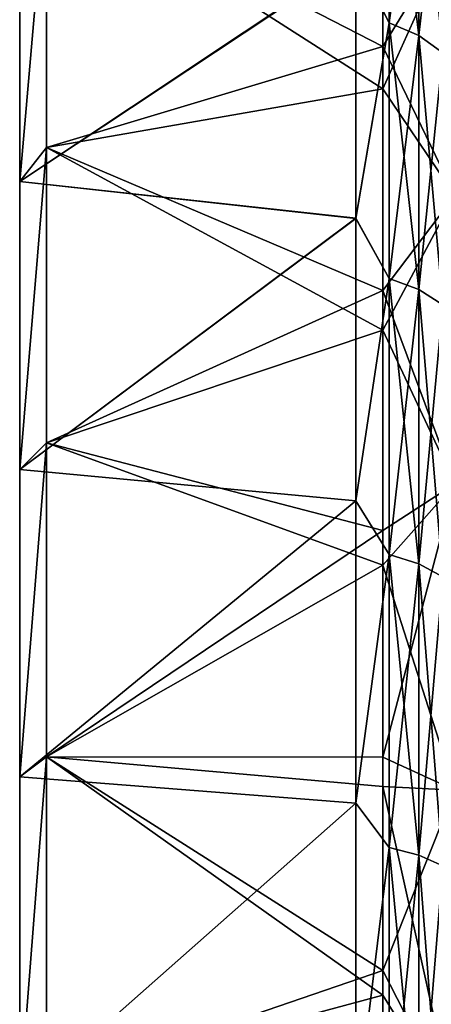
# Model space of a CAD drawing. Header units: metres. Extents: x -62 to 300, y -109 to 109.
# Tile 438 of 656: x -61.74 to -57.76, y 87.13 to 96.64. Entities that reach past the tile are written whole.
import ezdxf

# ---------------------------------------------------------------- set-up
doc = ezdxf.new("R2010")
doc.units = ezdxf.units.M
doc.layers.add('solid_500635', color=7, linetype='CONTINUOUS')

msp = doc.modelspace()

# ---------------------------------------------------------------- linework, layer by layer
at = {"layer": 'solid_500635'}
for points in [[(-58.16885, 98.853256, 13.13734), (-58.16885, 96.607048, 15.383554), (-58.491894, 97.227379, 14.949457)], [(-58.16885, 96.607048, -29.722963), (-58.16885, 98.853256, -27.476751), (-58.491894, 97.238014, -29.278799)], [(-57.882275, 96.484985, 15.247994), (-58.16885, 96.607048, 15.383554), (-58.16885, 98.853256, 13.13734)], [(-57.882275, 98.717697, 13.015283), (-57.882275, 96.484985, 15.247994), (-58.16885, 98.853256, 13.13734)], [(-57.882275, 98.717697, -27.354694), (-58.16885, 98.853256, -27.476751), (-58.16885, 96.607048, -29.722963)], [(-61.478928, 98.046745, 16.982502), (-58.231422, 96.376045, 17.65588), (-58.231422, 98.71785, 15.563475)], [(-57.535633, 97.516922, 16.394077), (-58.231422, 98.71785, 15.563475), (-58.231422, 96.376045, 17.65588)], [(-57.882275, 96.484985, -29.587406), (-57.882275, 98.717697, -27.354694), (-58.16885, 96.607048, -29.722963)], [(-57.652737, 96.317421, 15.061891), (-57.882275, 96.484985, 15.247994), (-57.882275, 98.717697, 13.015283)], [(-57.652737, 98.531593, 12.847713), (-57.652737, 96.317421, 15.061891), (-57.882275, 98.717697, 13.015283)], [(-57.652737, 98.531593, -27.187124), (-57.882275, 98.717697, -27.354694), (-57.882275, 96.484985, -29.587406)], [(-57.652737, 96.317421, -29.401302), (-57.652737, 98.531593, -27.187124), (-57.882275, 96.484985, -29.587406)], [(-61.478928, 98.046745, -31.321913), (-58.231422, 98.298607, -30.308825), (-58.231422, 95.967667, -32.320057)], [(-57.535633, 97.516922, -30.733488), (-58.231422, 95.967667, -32.320057), (-58.231422, 98.298607, -30.308825)], [(-61.739399, 95.074188, 17.527321), (-61.478928, 95.403023, 19.123346), (-61.478928, 98.046745, 16.982502)], [(-61.739399, 95.074188, 17.527321), (-61.478928, 98.046745, 16.982502), (-61.739399, 97.634354, 15.352699)], [(-61.739399, 95.074188, -31.866732), (-61.478928, 98.046745, -31.321913), (-61.478928, 95.403023, -33.462757)], [(-61.739399, 97.634354, -29.69211), (-61.478928, 98.046745, -31.321913), (-61.739399, 95.074188, -31.866732)], [(-61.478928, 95.403023, -33.462757), (-61.478928, 98.046745, -31.321913), (-58.231422, 95.967667, -32.320057)], [(-61.478928, 98.046745, 16.982502), (-61.478928, 95.403023, 19.123346), (-58.231422, 96.376045, 17.65588)], [(-61.739399, 95.074188, 17.527321), (-61.739399, 97.634354, 15.352699), (-58.491894, 97.227379, 14.949457)], [(-61.739399, 97.634354, -29.69211), (-61.739399, 95.074188, -31.866732), (-58.491894, 97.238014, -29.278799)], [(-57.535633, 94.937607, -32.822174), (-58.231422, 95.967667, -32.320057), (-57.535633, 97.516922, -30.733488)], [(-57.535633, 97.516922, 16.394077), (-58.231422, 96.376045, 17.65588), (-57.535633, 94.937607, 18.482763)], [(-61.739399, 95.074188, -31.866732), (-58.491894, 94.720833, -31.416056), (-58.491894, 97.238014, -29.278799)], [(-61.739399, 95.074188, 17.527321), (-58.491894, 97.227379, 14.949457), (-58.491894, 94.717178, 17.079424)], [(-58.16885, 96.607048, -29.722963), (-58.491894, 97.238014, -29.278799), (-58.491894, 94.720833, -31.416056)], [(-58.16885, 96.607048, 15.383554), (-58.491894, 94.717178, 17.079424), (-58.491894, 97.227379, 14.949457)], [(-58.16885, 96.607048, 15.383554), (-58.16885, 94.138344, 17.382668), (-58.491894, 94.717178, 17.079424)], [(-58.16885, 94.138344, -31.722078), (-58.16885, 96.607048, -29.722963), (-58.491894, 94.720833, -31.416056)], [(-57.882275, 94.031128, 17.235094), (-58.16885, 94.138344, 17.382668), (-58.16885, 96.607048, 15.383554)], [(-57.882275, 96.484985, 15.247994), (-57.882275, 94.031128, 17.235094), (-58.16885, 96.607048, 15.383554)], [(-57.882275, 96.484985, -29.587406), (-58.16885, 96.607048, -29.722963), (-58.16885, 94.138344, -31.722078)], [(-57.882275, 94.031128, -31.574505), (-57.882275, 96.484985, -29.587406), (-58.16885, 94.138344, -31.722078)], [(-57.652737, 93.883926, 17.032494), (-57.882275, 94.031128, 17.235094), (-57.882275, 96.484985, 15.247994)], [(-57.652737, 96.317421, 15.061891), (-57.652737, 93.883926, 17.032494), (-57.882275, 96.484985, 15.247994)], [(-57.652737, 96.317421, -29.401302), (-57.882275, 96.484985, -29.587406), (-57.882275, 94.031128, -31.574505)], [(-61.478928, 95.403023, 19.123346), (-58.231422, 94.020508, 19.38855), (-58.231422, 96.376045, 17.65588)], [(-57.535633, 94.937607, 18.482763), (-58.231422, 96.376045, 17.65588), (-58.231422, 94.020508, 19.38855)], [(-57.652737, 93.883926, -31.371904), (-57.652737, 96.317421, -29.401302), (-57.882275, 94.031128, -31.574505)], [(-61.478928, 95.403023, -33.462757), (-58.231422, 95.967667, -32.320057), (-58.231422, 93.637589, -33.979507)], [(-57.535633, 94.937607, -32.822174), (-58.231422, 93.637589, -33.979507), (-58.231422, 95.967667, -32.320057)], [(-61.739399, 92.293915, 19.412394), (-61.478928, 92.550003, 20.97612), (-61.478928, 95.403023, 19.123346)], [(-61.739399, 92.293915, 19.412394), (-61.478928, 95.403023, 19.123346), (-61.739399, 95.074188, 17.527321)], [(-61.739399, 92.293915, -33.751804), (-61.478928, 95.403023, -33.462757), (-61.478928, 92.550003, -35.315533)], [(-61.739399, 95.074188, -31.866732), (-61.478928, 95.403023, -33.462757), (-61.739399, 92.293915, -33.751804)], [(-61.478928, 92.550003, -35.315533), (-61.478928, 95.403023, -33.462757), (-58.231422, 93.637589, -33.979507)], [(-61.478928, 95.403023, 19.123346), (-61.478928, 92.550003, 20.97612), (-58.231422, 94.020508, 19.38855)], [(-61.739399, 92.293915, 19.412394), (-61.739399, 95.074188, 17.527321), (-58.491894, 94.717178, 17.079424)], [(-61.739399, 95.074188, -31.866732), (-61.739399, 92.293915, -33.751804), (-58.491894, 94.720833, -31.416056)], [(-57.535633, 92.154099, -34.62981), (-58.231422, 93.637589, -33.979507), (-57.535633, 94.937607, -32.822174)], [(-57.535633, 94.937607, 18.482763), (-58.231422, 94.020508, 19.38855), (-57.535633, 92.154099, 20.290398)], [(-61.739399, 92.293915, -33.751804), (-58.491894, 91.991142, -33.265694), (-58.491894, 94.720833, -31.416056)], [(-61.739399, 92.293915, 19.412394), (-58.491894, 94.717178, 17.079424), (-58.491894, 91.992233, 18.925629)], [(-58.16885, 94.138344, -31.722078), (-58.491894, 94.720833, -31.416056), (-58.491894, 91.991142, -33.265694)], [(-58.16885, 94.138344, 17.382668), (-58.491894, 91.992233, 18.925629), (-58.491894, 94.717178, 17.079424)], [(-58.16885, 94.138344, 17.382668), (-58.16885, 91.474205, 19.112782), (-58.491894, 91.992233, 18.925629)], [(-58.16885, 91.474205, -33.452194), (-58.16885, 94.138344, -31.722078), (-58.491894, 91.991142, -33.265694)], [(-57.882275, 91.382996, 18.954809), (-58.16885, 91.474205, 19.112782), (-58.16885, 94.138344, 17.382668)], [(-57.882275, 94.031128, 17.235094), (-57.882275, 91.382996, 18.954809), (-58.16885, 94.138344, 17.382668)], [(-57.882275, 94.031128, -31.574505), (-58.16885, 94.138344, -31.722078), (-58.16885, 91.474205, -33.452194)], [(-61.478928, 92.550003, 20.97612), (-58.231422, 91.703812, 20.79599), (-58.231422, 94.020508, 19.38855)], [(-57.535633, 92.154099, 20.290398), (-58.231422, 94.020508, 19.38855), (-58.231422, 91.703812, 20.79599)], [(-57.882275, 91.382996, -33.29422), (-57.882275, 94.031128, -31.574505), (-58.16885, 91.474205, -33.452194)], [(-57.652737, 91.257782, 18.737932), (-57.882275, 91.382996, 18.954809), (-57.882275, 94.031128, 17.235094)], [(-57.652737, 93.883926, 17.032494), (-57.652737, 91.257782, 18.737932), (-57.882275, 94.031128, 17.235094)], [(-57.652737, 93.883926, -31.371904), (-57.882275, 94.031128, -31.574505), (-57.882275, 91.382996, -33.29422)], [(-57.652737, 91.257782, -33.077343), (-57.652737, 93.883926, -31.371904), (-57.882275, 91.382996, -33.29422)], [(-61.478928, 92.550003, -35.315533), (-58.231422, 93.637589, -33.979507), (-58.231422, 91.37014, -35.316608)], [(-57.535633, 92.154099, -34.62981), (-58.231422, 91.37014, -35.316608), (-58.231422, 93.637589, -33.979507)], [(-61.739399, 89.326134, 20.985815), (-61.478928, 89.518944, 22.520521), (-61.478928, 92.550003, 20.97612)], [(-61.739399, 89.326134, 20.985815), (-61.478928, 92.550003, 20.97612), (-61.739399, 92.293915, 19.412394)], [(-61.739399, 89.326134, -35.325226), (-61.478928, 92.550003, -35.315533), (-61.478928, 89.518944, -36.859932)], [(-61.739399, 92.293915, -33.751804), (-61.478928, 92.550003, -35.315533), (-61.739399, 89.326134, -35.325226)], [(-61.478928, 89.518944, -36.859932), (-61.478928, 92.550003, -35.315533), (-58.231422, 91.37014, -35.316608)], [(-61.478928, 92.550003, 20.97612), (-61.478928, 89.518944, 22.520521), (-58.231422, 91.703812, 20.79599)], [(-61.739399, 89.326134, 20.985815), (-61.739399, 92.293915, 19.412394), (-58.491894, 91.992233, 18.925629)], [(-61.739399, 92.293915, -33.751804), (-61.739399, 89.326134, -35.325226), (-58.491894, 91.991142, -33.265694)], [(-57.535633, 89.196884, -36.136585), (-58.231422, 91.37014, -35.316608), (-57.535633, 92.154099, -34.62981)], [(-57.535633, 92.154099, 20.290398), (-58.231422, 91.703812, 20.79599), (-58.231422, 89.515518, 21.894146)], [(-57.535633, 92.154099, 20.290398), (-58.231422, 89.515518, 21.894146), (-57.535633, 89.196884, 21.797173)], [(-61.739399, 89.326134, 20.985815), (-58.491894, 91.992233, 18.925629), (-58.491894, 89.073296, 20.471849)], [(-61.739399, 89.326134, -35.325226), (-58.491894, 89.072754, -34.811508), (-58.491894, 91.991142, -33.265694)], [(-58.16885, 91.474205, 19.112782), (-58.491894, 89.073296, 20.471849), (-58.491894, 91.992233, 18.925629)], [(-58.16885, 91.474205, -33.452194), (-58.491894, 91.991142, -33.265694), (-58.491894, 89.072754, -34.811508)], [(-61.478928, 89.518944, 22.520521), (-58.231422, 89.515518, 21.894146), (-58.231422, 91.703812, 20.79599)], [(-58.16885, 91.474205, 19.112782), (-58.16885, 88.643806, 20.554939), (-58.491894, 89.073296, 20.471849)], [(-58.16885, 88.643806, -34.894352), (-58.16885, 91.474205, -33.452194), (-58.491894, 89.072754, -34.811508)], [(-57.882275, 88.569611, 20.388298), (-58.16885, 88.643806, 20.554939), (-58.16885, 91.474205, 19.112782)], [(-57.882275, 91.382996, 18.954809), (-57.882275, 88.569611, 20.388298), (-58.16885, 91.474205, 19.112782)], [(-57.882275, 91.382996, -33.29422), (-58.16885, 91.474205, -33.452194), (-58.16885, 88.643806, -34.894352)], [(-61.478928, 89.518944, -36.859932), (-58.231422, 91.37014, -35.316608), (-58.231422, 89.231598, -36.360992)], [(-57.535633, 89.196884, -36.136585), (-58.231422, 89.231598, -36.360992), (-58.231422, 91.37014, -35.316608)], [(-57.882275, 88.569611, -34.727711), (-57.882275, 91.382996, -33.29422), (-58.16885, 88.643806, -34.894352)], [(-57.652737, 88.467758, 20.159521), (-57.882275, 88.569611, 20.388298), (-57.882275, 91.382996, 18.954809)], [(-57.652737, 91.257782, 18.737932), (-57.652737, 88.467758, 20.159521), (-57.882275, 91.382996, 18.954809)], [(-57.652737, 91.257782, -33.077343), (-57.882275, 91.382996, -33.29422), (-57.882275, 88.569611, -34.727711)], [(-57.652737, 88.467758, -34.498932), (-57.652737, 91.257782, -33.077343), (-57.882275, 88.569611, -34.727711)], [(-61.739399, 86.205627, 22.229137), (-61.478928, 86.343056, 23.739632), (-61.478928, 89.518944, 22.520521)], [(-61.739399, 86.205627, 22.229137), (-61.478928, 89.518944, 22.520521), (-61.739399, 89.326134, 20.985815)], [(-61.739399, 86.205627, -36.56855), (-61.478928, 89.518944, -36.859932), (-61.478928, 86.343056, -38.079041)], [(-61.739399, 89.326134, -35.325226), (-61.478928, 89.518944, -36.859932), (-61.739399, 86.205627, -36.56855)], [(-61.478928, 89.518944, -36.859932), (-58.231422, 89.231598, -36.360992), (-58.231422, 87.218773, -37.172001)], [(-61.478928, 86.343056, -38.079041), (-61.478928, 89.518944, -36.859932), (-58.231422, 87.218773, -37.172001)], [(-61.478928, 89.518944, 22.520521), (-58.231422, 87.456703, 22.744928), (-58.231422, 89.515518, 21.894146)], [(-61.478928, 89.518944, 22.520521), (-61.478928, 86.343056, 23.739632), (-58.231422, 87.456703, 22.744928)], [(-57.535633, 89.196884, 21.797173), (-58.231422, 89.515518, 21.894146), (-58.231422, 87.456703, 22.744928)], [(-61.739399, 86.205627, 22.229137), (-61.739399, 89.326134, 20.985815), (-58.491894, 89.073296, 20.471849)], [(-61.739399, 89.326134, -35.325226), (-61.739399, 86.205627, -36.56855), (-58.491894, 89.072754, -34.811508)], [(-57.535633, 86.098373, -37.325993), (-58.231422, 87.218773, -37.172001), (-58.231422, 89.231598, -36.360992)], [(-57.535633, 86.098373, -37.325993), (-58.231422, 89.231598, -36.360992), (-57.535633, 89.196884, -36.136585)], [(-57.535633, 89.196884, 21.797173), (-58.231422, 87.456703, 22.744928), (-57.535633, 86.098373, 22.986582)], [(-61.739399, 86.205627, 22.229137), (-58.491894, 89.073296, 20.471849), (-58.491894, 86.006348, 21.692024)], [(-61.739399, 86.205627, -36.56855), (-58.491894, 86.006233, -36.031471), (-58.491894, 89.072754, -34.811508)], [(-58.16885, 88.643806, 20.554939), (-58.491894, 86.006348, 21.692024), (-58.491894, 89.073296, 20.471849)], [(-58.16885, 88.643806, -34.894352), (-58.491894, 89.072754, -34.811508), (-58.491894, 86.006233, -36.031471)], [(-58.16885, 88.643806, 20.554939), (-58.16885, 85.678169, 21.69334), (-58.491894, 86.006348, 21.692024)], [(-58.16885, 85.678169, -36.032753), (-58.16885, 88.643806, -34.894352), (-58.491894, 86.006233, -36.031471)], [(-57.882275, 85.621803, 21.519857), (-58.16885, 85.678169, 21.69334), (-58.16885, 88.643806, 20.554939)], [(-57.882275, 88.569611, 20.388298), (-57.882275, 85.621803, 21.519857), (-58.16885, 88.643806, 20.554939)], [(-57.882275, 88.569611, -34.727711), (-58.16885, 88.643806, -34.894352), (-58.16885, 85.678169, -36.032753)], [(-57.882275, 85.621803, -35.859268), (-57.882275, 88.569611, -34.727711), (-58.16885, 85.678169, -36.032753)], [(-57.652737, 85.544418, 21.281687), (-57.882275, 85.621803, 21.519857), (-57.882275, 88.569611, 20.388298)], [(-57.652737, 88.467758, 20.159521), (-57.652737, 85.544418, 21.281687), (-57.882275, 88.569611, 20.388298)], [(-57.652737, 88.467758, -34.498932), (-57.882275, 88.569611, -34.727711), (-57.882275, 85.621803, -35.859268)], [(-57.652737, 85.544418, -35.621098), (-57.652737, 88.467758, -34.498932), (-57.882275, 85.621803, -35.859268)], [(-61.478928, 86.343056, 23.739632), (-58.231422, 85.508385, 23.400919), (-58.231422, 87.456703, 22.744928)], [(-57.535633, 86.098373, 22.986582), (-58.231422, 87.456703, 22.744928), (-58.231422, 85.508385, 23.400919)], [(-61.478928, 86.343056, -38.079041), (-58.231422, 87.218773, -37.172001), (-58.231422, 85.311348, -37.798988)], [(-57.535633, 86.098373, -37.325993), (-58.231422, 85.311348, -37.798988), (-58.231422, 87.218773, -37.172001)]]:
    msp.add_3dface(points, dxfattribs=at)

doc.saveas('drawing.dxf')
